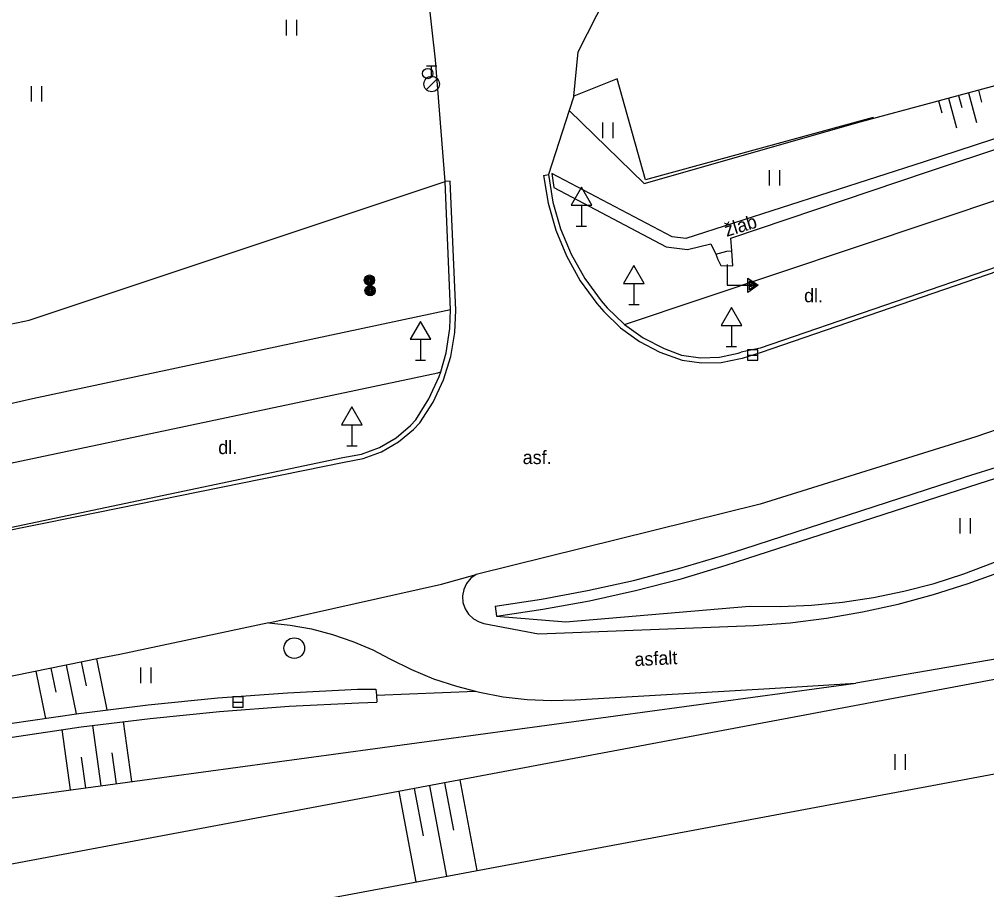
# Model space of a CAD drawing. Extents: x -538441 to -536770, y -1181008 to -1179809.
# Drawn here: x -538260.92 to -538214.09, y -1180452.74 to -1180410.62 of the extents above; entities that cross this region are included whole.
import ezdxf

# ---------------------------------------------------------------- set-up
doc = ezdxf.new("R2010")
doc.units = 0
for name, color, linetype in [('Vrstva 10', 7, 'Continuous'), ('Vrstva 11', 7, 'Continuous'), ('Vrstva 14', 7, 'Continuous'), ('Vrstva 15', 7, 'Continuous'), ('Vrstva 25', 7, 'Continuous'), ('Vrstva 27', 7, 'Continuous'), ('Vrstva 28', 7, 'Continuous'), ('Vrstva 34', 7, 'Continuous'), ('Vrstva 36', 7, 'Continuous'), ('Vrstva 40', 7, 'Continuous')]:
    doc.layers.add(name, color=color, linetype=linetype)

msp = doc.modelspace()

# ---------------------------------------------------------------- linework, layer by layer
at = {"layer": 'Vrstva 10'}
for p, q in [((-538240.77, -1180412.57), (-538241.33, -1180407.62)), ((-538240.3, -1180418.46), (-538240.77, -1180412.57)), ((-538240.04, -1180424.68), (-538240.3, -1180418.46)), ((-538203.3, -1180419.06), (-538225.06, -1180426.53)), ((-538225.06, -1180426.53), (-538225.98, -1180426.73)), ((-538204.313, -1180427.196), (-538214.624, -1180430.83)), ((-538214.624, -1180430.83), (-538225.062, -1180434.085)), ((-538285.38, -1180440.25), (-538245.26, -1180431.82)), ((-538225.062, -1180434.085), (-538238.81, -1180437.48)), ((-538256.99, -1180441.53), (-538269.464, -1180444.082))]:
    msp.add_line(p, q, dxfattribs=at)
for points in [[(-538233.86, -1180412.19), (-538230.69, -1180405.93)], [(-538231.98, -1180413.5), (-538234.08, -1180414.33), (-538233.86, -1180412.19)], [(-538230.6, -1180418.38), (-538231.98, -1180413.5)], [(-538234.08, -1180414.33), (-538234.305, -1180415.025), (-538235.31, -1180418.13)], [(-538219.58, -1180415.37), (-538230.6, -1180418.38)], [(-538235.31, -1180418.13), (-538235.097, -1180419.459), (-538234.728, -1180420.752), (-538234.21, -1180421.99), (-538233.545, -1180423.164), (-538232.747, -1180424.248), (-538232.46, -1180424.58)], [(-538241.72, -1180430), (-538241.089, -1180428.988), (-538240.599, -1180427.9), (-538240.52, -1180427.68), (-538240.258, -1180426.757), (-538240.074, -1180425.579), (-538240.04, -1180424.68)], [(-538232.46, -1180424.58), (-538231.638, -1180425.366), (-538231.617, -1180425.383), (-538230.713, -1180426.029), (-538229.705, -1180426.556), (-538228.86, -1180426.87)], [(-538228.86, -1180426.87), (-538227.947, -1180426.998), (-538227.025, -1180426.966), (-538226.123, -1180426.775), (-538225.98, -1180426.73)], [(-538245.26, -1180431.82), (-538244.351, -1180431.655), (-538243.484, -1180431.335), (-538242.685, -1180430.871), (-538241.978, -1180430.277), (-538241.72, -1180430)], [(-538248.85, -1180439.83), (-538256.05, -1180441.35)], [(-538256.05, -1180441.35), (-538256.99, -1180441.53)]]:
    msp.add_lwpolyline(points, dxfattribs=at)
at = {"layer": 'Vrstva 11'}
for p, q in [((-538205.16, -1180413.56), (-538217.11, -1180417.52)), ((-538216.96, -1180418), (-538204.98, -1180414.03)), ((-538231.617, -1180425.383), (-538204.25, -1180416.21)), ((-538217.11, -1180417.52), (-538228.65, -1180421.22)), ((-538235.54, -1180418.18), (-538235.31, -1180418.13)), ((-538235.15, -1180418.08), (-538235.05, -1180418.76)), ((-538229.31, -1180421.14), (-538235.15, -1180418.08)), ((-538226.48, -1180421.21), (-538216.96, -1180418)), ((-538240.07, -1180418.45), (-538240.3, -1180418.46)), ((-538239.79, -1180424.69), (-538240.07, -1180418.45)), ((-538235.05, -1180418.76), (-538229.61, -1180421.63)), ((-538224.99, -1180426.72), (-538203.2, -1180419.24)), ((-538228.65, -1180421.22), (-538229.31, -1180421.14)), ((-538226.43, -1180421.82), (-538226.48, -1180421.21)), ((-538225.91, -1180427.01), (-538224.99, -1180426.72)), ((-538286.17, -1180437.35), (-538240.66, -1180427.72)), ((-538240.66, -1180427.72), (-538240.52, -1180427.68)), ((-538258.14, -1180434.68), (-538245.2, -1180432.05)), ((-538215.11, -1180432.765), (-538213.35, -1180432.203)), ((-538225.852, -1180436.241), (-538215.11, -1180432.765)), ((-538214.955, -1180433.24), (-538213.19, -1180432.677)), ((-538225.695, -1180436.715), (-538214.955, -1180433.24)), ((-538271.8, -1180437.429), (-538258.14, -1180434.68)), ((-538240.48, -1180437.96), (-538238.81, -1180437.48)), ((-538248.85, -1180439.83), (-538240.48, -1180437.96)), ((-538237.893, -1180439.012), (-538237.827, -1180439.508)), ((-538238.44, -1180439.85), (-538235.79, -1180440.36)), ((-538235.79, -1180440.36), (-538225.36, -1180439.96)), ((-538209.11, -1180440.8), (-538220.43, -1180442.74)), ((-538234.01, -1180443.56), (-538224.33, -1180442.98)), ((-538224.33, -1180442.98), (-538220.43, -1180442.74)), ((-538251.311, -1180443.463), (-538247.937, -1180443.208)), ((-538251.223, -1180444.118), (-538247.856, -1180443.865))]:
    msp.add_line(p, q, dxfattribs=at)
for points in [[(-538235.54, -1180418.18), (-538235.325, -1180419.522), (-538234.955, -1180420.829), (-538234.44, -1180422.07), (-538233.768, -1180423.269), (-538232.968, -1180424.367), (-538232.63, -1180424.76)], [(-538229.61, -1180421.63), (-538228.58, -1180421.75), (-538227.44, -1180421.49), (-538227.21, -1180421.99)], [(-538227.21, -1180421.99), (-538227.11, -1180422.24), (-538226.96, -1180422.53), (-538226.38, -1180422.54), (-538226.43, -1180421.82)], [(-538227.21, -1180421.99), (-538226.67, -1180421.83), (-538226.43, -1180421.82)], [(-538241.53, -1180430.14), (-538240.887, -1180429.144), (-538240.385, -1180428.071), (-538240.031, -1180426.94), (-538239.832, -1180425.771), (-538239.79, -1180424.69)], [(-538232.63, -1180424.76), (-538231.819, -1180425.543), (-538230.905, -1180426.203), (-538229.908, -1180426.728), (-538228.83, -1180427.11)], [(-538228.83, -1180427.11), (-538227.891, -1180427.246), (-538226.942, -1180427.222), (-538226.011, -1180427.04), (-538225.91, -1180427.01)], [(-538245.2, -1180432.05), (-538244.27, -1180431.875), (-538243.383, -1180431.546), (-538242.564, -1180431.072), (-538241.836, -1180430.467), (-538241.53, -1180430.14)], [(-538228.988, -1180437.199), (-538226.808, -1180436.552), (-538225.852, -1180436.241)], [(-538228.888, -1180437.69), (-538226.7, -1180437.041), (-538225.695, -1180436.715)], [(-538216.668, -1180438.461), (-538214.982, -1180437.927), (-538213.323, -1180437.318), (-538211.84, -1180436.7)], [(-538237.893, -1180439.012), (-538235.644, -1180438.677), (-538233.408, -1180438.262), (-538231.189, -1180437.77), (-538228.988, -1180437.199)], [(-538238.81, -1180437.48), (-538239.067, -1180437.669), (-538239.27, -1180437.915), (-538239.405, -1180438.205), (-538239.464, -1180438.518), (-538239.444, -1180438.837), (-538239.345, -1180439.14), (-538239.175, -1180439.41), (-538238.942, -1180439.629), (-538238.663, -1180439.784), (-538238.44, -1180439.85)], [(-538237.827, -1180439.508), (-538235.57, -1180439.171), (-538233.326, -1180438.756), (-538231.097, -1180438.262), (-538228.888, -1180437.69)], [(-538225.36, -1180439.96), (-538223.598, -1180439.818), (-538221.844, -1180439.597), (-538220.102, -1180439.296), (-538218.375, -1180438.918), (-538216.668, -1180438.461)], [(-538248.85, -1180439.83), (-538247.808, -1180439.936), (-538246.776, -1180440.121), (-538245.762, -1180440.385), (-538244.771, -1180440.725), (-538243.809, -1180441.139), (-538242.98, -1180441.57)], [(-538242.98, -1180441.57), (-538241.939, -1180442.085), (-538240.865, -1180442.528), (-538239.763, -1180442.895), (-538238.84, -1180443.14), (-538238.638, -1180443.186), (-538237.496, -1180443.399), (-538236.342, -1180443.533), (-538235.182, -1180443.587), (-538234.01, -1180443.56)], [(-538247.937, -1180443.208), (-538244.557, -1180443.034), (-538243.66, -1180443.03)], [(-538243.66, -1180443.03), (-538243.63, -1180443.33), (-538243.619, -1180443.66)], [(-538258.037, -1180444.211), (-538254.678, -1180443.797), (-538251.311, -1180443.463)], [(-538247.856, -1180443.865), (-538244.485, -1180443.691), (-538243.619, -1180443.66)], [(-538264.717, -1180445.275), (-538261.384, -1180444.704), (-538258.037, -1180444.211)], [(-538257.933, -1180444.863), (-538254.582, -1180444.45), (-538251.223, -1180444.118)], [(-538264.6, -1180445.925), (-538261.273, -1180445.354), (-538257.933, -1180444.863)]]:
    msp.add_lwpolyline(points, dxfattribs=at)
at = {"layer": 'Vrstva 14'}
for p, q in [((-538220.22, -1180415.57), (-538203.26, -1180411.04)), ((-538234.305, -1180415.025), (-538230.68, -1180418.57)), ((-538230.68, -1180418.57), (-538220.22, -1180415.57)), ((-538260.45, -1180425.18), (-538240.3, -1180418.46)), ((-538240.04, -1180424.68), (-538260.29, -1180428.99)), ((-538288, -1180430.77), (-538260.45, -1180425.18)), ((-538260.29, -1180428.99), (-538287.05, -1180435)), ((-538234.47, -1180439.77), (-538225.58, -1180439.02)), ((-538237.827, -1180439.508), (-538234.47, -1180439.77)), ((-538208.86, -1180441.66), (-538263.96, -1180452.01)), ((-538264.53, -1180448.74), (-538220.43, -1180442.74)), ((-538243.63, -1180443.33), (-538238.84, -1180443.14)), ((-538263.48, -1180456.42), (-538210.79, -1180446.59))]:
    msp.add_line(p, q, dxfattribs=at)
for points in [[(-538216.64, -1180437.918), (-538215.203, -1180437.46), (-538213.793, -1180436.927), (-538212.413, -1180436.32), (-538212.1, -1180436.17)], [(-538225.58, -1180439.02), (-538224.073, -1180439.035), (-538222.566, -1180438.97), (-538221.066, -1180438.826), (-538219.575, -1180438.602), (-538218.098, -1180438.299), (-538216.64, -1180437.918)]]:
    msp.add_lwpolyline(points, dxfattribs=at)
at = {"layer": 'Vrstva 15'}
for p, q in [((-538214.488, -1180414.039), (-538214.334, -1180414.619)), ((-538215.938, -1180414.426), (-538215.55, -1180415.875)), ((-538215.455, -1180414.297), (-538215.3, -1180414.877)), ((-538214.971, -1180414.168), (-538214.584, -1180415.617)), ((-538216.421, -1180414.555), (-538216.266, -1180415.135)), ((-538257.185, -1180441.569), (-538256.679, -1180444.044)), ((-538259.389, -1180442.021), (-538259.153, -1180443.175)), ((-538258.654, -1180441.87), (-538258.172, -1180444.228)), ((-538257.92, -1180441.72), (-538257.683, -1180442.875)), ((-538260.124, -1180442.171), (-538259.658, -1180444.45)), ((-538257.377, -1180444.789), (-538256.98, -1180447.713)), ((-538255.889, -1180444.601), (-538255.493, -1180447.511)), ((-538258.864, -1180444.991), (-538258.466, -1180447.915)), ((-538257.925, -1180446.325), (-538257.723, -1180447.814)), ((-538256.439, -1180446.122), (-538256.236, -1180447.612)), ((-538240.231, -1180452.083), (-538241.053, -1180447.707)), ((-538239.885, -1180449.862), (-538240.316, -1180447.569)), ((-538238.756, -1180451.807), (-538239.578, -1180447.43)), ((-538241.705, -1180452.358), (-538242.527, -1180447.984)), ((-538241.359, -1180450.139), (-538241.79, -1180447.846))]:
    msp.add_line(p, q, dxfattribs=at)
at = {"layer": 'Vrstva 25'}
for centre, radius in [((-538243.97, -1180423.24), 0.25), ((-538243.97, -1180423.24), 0.2), ((-538243.97, -1180423.24), 0.15), ((-538243.97, -1180423.24), 0.1), ((-538243.97, -1180423.24), 0.05), ((-538243.938, -1180423.749), 0.25), ((-538243.938, -1180423.749), 0.2), ((-538243.938, -1180423.749), 0.15), ((-538243.938, -1180423.749), 0.1), ((-538243.938, -1180423.749), 0.05)]:
    msp.add_circle(centre, radius, dxfattribs=at)
at = {"layer": 'Vrstva 27'}
for p, q in [((-538225.67, -1180426.87), (-538225.17, -1180426.87)), ((-538250.59, -1180443.66), (-538250.09, -1180443.66))]:
    msp.add_line(p, q, dxfattribs=at)
for points in [[(-538225.67, -1180427.12), (-538225.17, -1180427.12), (-538225.17, -1180426.62), (-538225.67, -1180426.62)], [(-538250.59, -1180443.91), (-538250.09, -1180443.91), (-538250.09, -1180443.41), (-538250.59, -1180443.41)]]:
    msp.add_lwpolyline(points, close=True, dxfattribs=at)
msp.add_circle((-538247.61, -1180441.05), 0.5, dxfattribs=at)
at = {"layer": 'Vrstva 28'}
for p, q in [((-538241.21, -1180412.875), (-538240.71, -1180412.875)), ((-538240.96, -1180413.375), (-538240.96, -1180412.875)), ((-538241.218, -1180414.022), (-538240.688, -1180413.492))]:
    msp.add_line(p, q, dxfattribs=at)
for points in [[(-538226.65, -1180422.49), (-538226.65, -1180423.49), (-538225.15, -1180423.49)], [(-538225.65, -1180423.14), (-538225.15, -1180423.49), (-538225.65, -1180423.84), (-538225.65, -1180423.14)], [(-538225.58, -1180423.274), (-538225.272, -1180423.49), (-538225.58, -1180423.706), (-538225.58, -1180423.274)], [(-538225.51, -1180423.409), (-538225.394, -1180423.49), (-538225.51, -1180423.571), (-538225.51, -1180423.409)]]:
    msp.add_lwpolyline(points, dxfattribs=at)
for centre, radius in [((-538241.15, -1180413.24), 0.25), ((-538240.96, -1180413.75), 0.375)]:
    msp.add_circle(centre, radius, dxfattribs=at)
at = {"layer": 'Vrstva 34'}
for p, q in [((-538233.71, -1180419.612), (-538233.71, -1180420.63)), ((-538233.96, -1180420.63), (-538233.46, -1180420.63)), ((-538231.17, -1180423.402), (-538231.17, -1180424.42)), ((-538231.42, -1180424.42), (-538230.92, -1180424.42)), ((-538226.45, -1180425.432), (-538226.45, -1180426.45)), ((-538241.5, -1180426.102), (-538241.5, -1180427.12)), ((-538226.7, -1180426.45), (-538226.2, -1180426.45)), ((-538241.75, -1180427.12), (-538241.25, -1180427.12)), ((-538244.82, -1180430.242), (-538244.82, -1180431.26)), ((-538245.07, -1180431.26), (-538244.57, -1180431.26))]:
    msp.add_line(p, q, dxfattribs=at)
for points in [[(-538234.21, -1180419.612), (-538233.21, -1180419.612), (-538233.71, -1180418.746)], [(-538231.67, -1180423.402), (-538230.67, -1180423.402), (-538231.17, -1180422.536)], [(-538226.95, -1180425.432), (-538225.95, -1180425.432), (-538226.45, -1180424.566)], [(-538242, -1180426.102), (-538241, -1180426.102), (-538241.5, -1180425.236)], [(-538245.32, -1180430.242), (-538244.32, -1180430.242), (-538244.82, -1180429.376)]]:
    msp.add_lwpolyline(points, close=True, dxfattribs=at)
at = {"layer": 'Vrstva 36'}
for p, q in [((-538247.988, -1180411.395), (-538247.988, -1180410.645)), ((-538247.487, -1180411.395), (-538247.487, -1180410.645)), ((-538260.332, -1180414.6), (-538260.332, -1180413.85)), ((-538259.831, -1180414.6), (-538259.831, -1180413.85)), ((-538232.67, -1180416.362), (-538232.67, -1180415.612)), ((-538232.169, -1180416.362), (-538232.169, -1180415.612)), ((-538224.6, -1180418.659), (-538224.6, -1180417.909)), ((-538224.099, -1180418.659), (-538224.099, -1180417.909)), ((-538215.379, -1180435.504), (-538215.379, -1180434.754)), ((-538214.879, -1180435.504), (-538214.879, -1180434.754)), ((-538255.038, -1180442.741), (-538255.038, -1180441.991)), ((-538254.538, -1180442.741), (-538254.538, -1180441.991)), ((-538218.523, -1180446.936), (-538218.523, -1180446.186)), ((-538218.023, -1180446.936), (-538218.023, -1180446.186))]:
    msp.add_line(p, q, dxfattribs=at)

# ---------------------------------------------------------------- texts
at = {"layer": 'Vrstva 40'}
for s, rotation, p in [('žlab', 17.1689, (-538226.678, -1180421.147)), ('asfalt', 2.8228, (-538231.127, -1180441.924))]:
    msp.add_text(s, height=0.65, rotation=rotation, dxfattribs=at).set_placement(p)
for s, p in [('dl.', (-538222.932, -1180424.31)), ('dl.', (-538251.29, -1180431.659)), ('asf.', (-538236.555, -1180432.142))]:
    msp.add_text(s, height=0.65, dxfattribs=at).set_placement(p)

doc.saveas('drawing.dxf')
